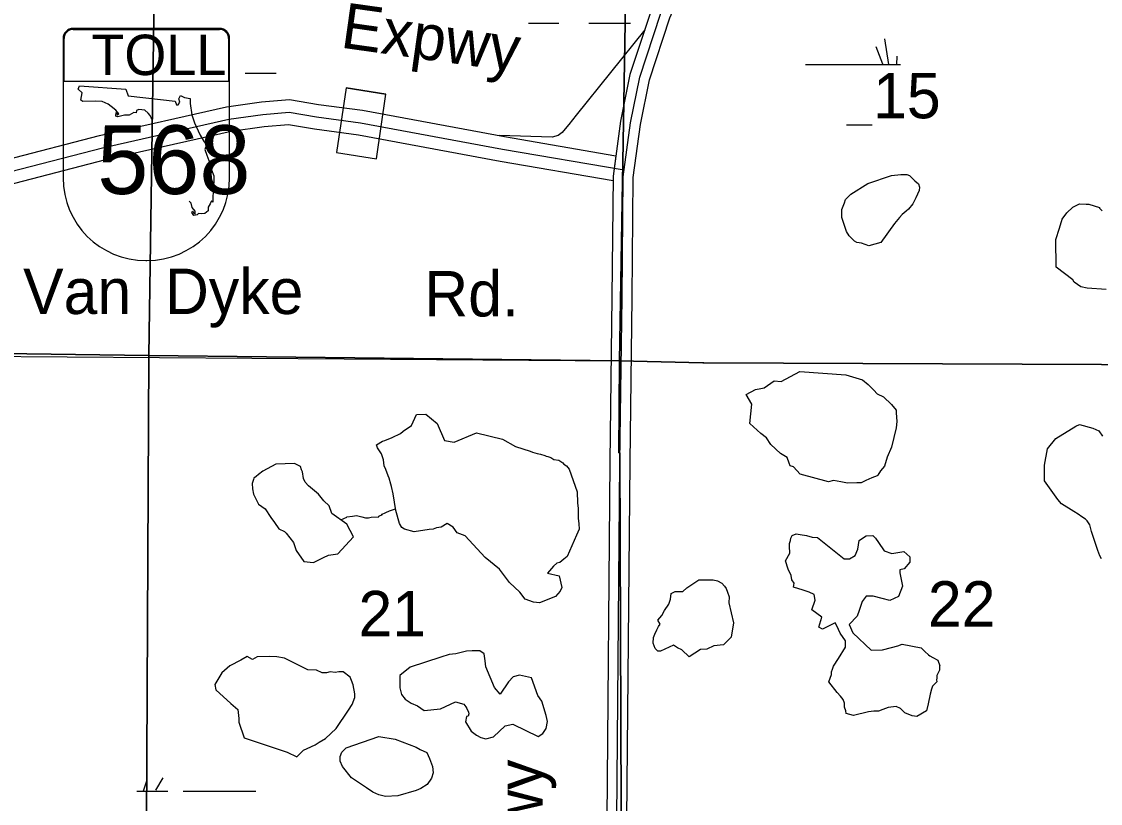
# Model space of a CAD drawing. Extents: x 380424 to 701066, y 1117407 to 1412949.
# Drawn here: x 488314 to 499000, y 1375117 to 1382862 of the extents above; entities that cross this region are included whole.
import ezdxf

# ---------------------------------------------------------------- set-up
doc = ezdxf.new("R2010")
doc.units = 0
for name, color, linetype in [('Bridges and Drawbridges Tollroads', 7, 'Continuous'), ('County Roads Related Text', 7, 'Continuous'), ('County Routes Highway Center Lines', 7, 'Continuous'), ('Lakes and Ponds', 7, 'Continuous'), ('Masks for Road Features', 7, 'Continuous'), ('Narrow River Creek and Branch and Slough', 7, 'Continuous'), ('Roadshilelds Tollroads', 7, 'Continuous'), ('Section Lines', 7, 'Continuous'), ('Section Numbers', 7, 'Continuous'), ('State Roads Related Text', 7, 'Continuous'), ('State Route Divided Highway Outline and Fill', 7, 'Continuous'), ('State Routes Highway Center Lines', 7, 'Continuous'), ('State Routes Ramps', 7, 'Continuous'), ('Swamps', 7, 'Continuous'), ('Toll Divided Highway Outline and Fill', 7, 'Continuous'), ('Toll Highway Center Lines', 7, 'Continuous'), ('Tollroads Related Text', 7, 'Continuous')]:
    doc.layers.add(name, color=color, linetype=linetype)

msp = doc.modelspace()

# ---------------------------------------------------------------- linework, layer by layer
at = {"layer": 'Bridges and Drawbridges Tollroads'}
for p, q in [((491528, 1382207), (491923, 1382143)), ((491432, 1381564), (491828, 1381501))]:
    msp.add_line(p, q, dxfattribs=at)
at = {"layer": 'County Routes Highway Center Lines'}
msp.add_lwpolyline([(494254, 1379497), (486017, 1379557), (484250, 1379570), (483781, 1379574), (479820, 1379777), (479094, 1379842), (478643, 1379890), (477631, 1379908), (474899, 1379958), (470829, 1380032)], dxfattribs=at)
at = {"layer": 'Lakes and Ponds'}
for points in [[(496697, 1381258), (496929, 1381337), (497024, 1381348), (497082, 1381348), (497109, 1381337), (497162, 1381284), (497199, 1381253), (497209, 1381221), (497204, 1381189), (497172, 1381115), (497141, 1381057), (497098, 1381004), (497077, 1380983), (497035, 1380952), (497009, 1380920), (496961, 1380862), (496824, 1380672), (496707, 1380640), (496634, 1380667), (496586, 1380672), (496565, 1380688), (496512, 1380740), (496486, 1380783), (496438, 1380920), (496438, 1380999), (496465, 1381068), (496475, 1381100), (496528, 1381152)], [(495896, 1378542), (495830, 1378583), (495735, 1378672), (495692, 1378740), (495637, 1378783), (495527, 1378879), (495548, 1379072), (495492, 1379169), (495582, 1379217), (495637, 1379227), (495669, 1379233), (495769, 1379302), (495838, 1379297), (496023, 1379397), (496478, 1379363), (496644, 1379314), (496699, 1379266), (496754, 1379210), (496788, 1379175), (496852, 1379144), (496931, 1379070), (496978, 1379012), (496978, 1378985), (496984, 1378901), (496978, 1378837), (496931, 1378647), (496889, 1378547), (496862, 1378457), (496820, 1378410), (496794, 1378367), (496788, 1378362), (496735, 1378341), (496677, 1378315), (496630, 1378293), (496588, 1378293), (496493, 1378288), (496429, 1378304), (496355, 1378315), (496305, 1378304), (496025, 1378378), (495959, 1378452), (495927, 1378462), (495917, 1378489)], [(492350, 1377832), (492202, 1377806), (492107, 1377834), (492081, 1377850), (492058, 1377890), (492020, 1378020), (491995, 1378185), (491979, 1378256), (491971, 1378280), (491954, 1378338), (491944, 1378361), (491923, 1378424), (491905, 1378461), (491900, 1378519), (491878, 1378580), (491839, 1378638), (491829, 1378669), (491888, 1378707), (491911, 1378712), (491984, 1378743), (492066, 1378781), (492094, 1378804), (492175, 1378860), (492226, 1378969), (492317, 1378974), (492429, 1378880), (492504, 1378712), (492599, 1378696), (492820, 1378788), (493076, 1378725), (493206, 1378651), (493352, 1378606), (493376, 1378597), (493420, 1378582), (493453, 1378577), (493496, 1378564), (493509, 1378557), (493527, 1378552), (493556, 1378544), (493585, 1378524), (493634, 1378516), (493674, 1378490), (493684, 1378478), (493712, 1378460), (493738, 1378427), (493816, 1378204), (493821, 1378093), (493826, 1378039), (493826, 1377944), (493833, 1377888), (493836, 1377834), (493811, 1377775), (493718, 1377563), (493686, 1377537), (493644, 1377505), (493615, 1377498), (493583, 1377466), (493523, 1377399), (493639, 1377373), (493665, 1377257), (493649, 1377220), (493602, 1377167), (493443, 1377104), (493385, 1377109), (493301, 1377141), (493248, 1377209), (493148, 1377304), (493047, 1377436), (492905, 1377553), (492709, 1377769), (492630, 1377796), (492589, 1377853), (492530, 1377891), (492469, 1377853), (492424, 1377846), (492392, 1377835)], [(490934, 1377795), (491008, 1377701), (491035, 1377624), (491109, 1377513), (491206, 1377503), (491304, 1377553), (491354, 1377577), (491448, 1377590), (491600, 1377759), (491536, 1377883), (491387, 1377989), (491361, 1378065), (491307, 1378115), (491255, 1378179), (491155, 1378263), (491123, 1378300), (491107, 1378337), (491097, 1378401), (491086, 1378422), (491076, 1378453), (491018, 1378485), (490833, 1378479), (490705, 1378408), (490661, 1378375), (490638, 1378354), (490614, 1378338), (490611, 1378327), (490597, 1378287), (490602, 1378234), (490611, 1378179), (490661, 1378082), (490727, 1378036), (490782, 1377950), (490819, 1377900), (490863, 1377836), (490919, 1377811)], [(495880, 1377520), (495925, 1377597), (495919, 1377664), (495919, 1377692), (495929, 1377720), (495932, 1377743), (495947, 1377772), (495985, 1377786), (496026, 1377780), (496089, 1377770), (496146, 1377756), (496198, 1377750), (496460, 1377541), (496513, 1377541), (496571, 1377574), (496597, 1377634), (496610, 1377720), (496642, 1377743), (496681, 1377769), (496745, 1377772), (496773, 1377746), (496803, 1377703), (496857, 1377619), (496934, 1377591), (497052, 1377613), (497113, 1377561), (497113, 1377508), (497057, 1377441), (497014, 1377430), (497014, 1377400), (497040, 1377269), (497001, 1377167), (496915, 1377128), (496838, 1377147), (496748, 1377169), (496681, 1377171), (496640, 1377117), (496610, 1377027), (496589, 1376971), (496511, 1376890), (496546, 1376808), (496730, 1376634), (496840, 1376638), (496932, 1376662), (496994, 1376677), (497035, 1376695), (497225, 1376658), (497259, 1376623), (497297, 1376589), (497310, 1376580), (497340, 1376563), (497389, 1376537), (497410, 1376479), (497405, 1376484), (497405, 1376437), (497381, 1376385), (497379, 1376357), (497377, 1376340), (497379, 1376323), (497337, 1376279), (497327, 1376248), (497314, 1376198), (497294, 1376104), (497278, 1376035), (497183, 1375977), (497135, 1375983), (497061, 1376014), (497019, 1376056), (496977, 1376078), (496898, 1376067), (496844, 1376046), (496802, 1376030), (496757, 1376032), (496702, 1376025), (496554, 1375988), (496480, 1376009), (496477, 1376035), (496466, 1376069), (496464, 1376110), (496451, 1376148), (496425, 1376178), (496393, 1376217), (496311, 1376321), (496335, 1376395), (496337, 1376421), (496346, 1376447), (496357, 1376475), (496404, 1376552), (496475, 1376665), (496475, 1376728), (496421, 1376805), (496390, 1376875), (496374, 1376906), (496248, 1376843), (496211, 1376864), (496239, 1376961), (496140, 1377034), (496176, 1377131), (496164, 1377185), (496114, 1377211), (496054, 1377230), (495960, 1377258), (495968, 1377298), (495944, 1377333), (495936, 1377376), (495906, 1377438)], [(494902, 1377251), (495021, 1377332), (495163, 1377332), (495206, 1377321), (495250, 1377298), (495275, 1377269), (495293, 1377246), (495306, 1377210), (495324, 1377164), (495319, 1377105), (495366, 1376906), (495341, 1376763), (495265, 1376688), (495171, 1376678), (495102, 1376646), (495039, 1376641), (494928, 1376570), (494855, 1376640), (494812, 1376657), (494771, 1376684), (494642, 1376625), (494617, 1376625), (494590, 1376651), (494569, 1376704), (494574, 1376762), (494585, 1376794), (494606, 1376836), (494623, 1376868), (494639, 1376894), (494616, 1376931), (494655, 1376978), (494683, 1377028), (494725, 1377090), (494741, 1377140), (494748, 1377198), (494787, 1377217), (494862, 1377215)], [(491614, 1376203), (491598, 1376293), (491583, 1376335), (491567, 1376367), (491498, 1376420), (491456, 1376420), (491419, 1376415), (491371, 1376420), (491334, 1376409), (491292, 1376409), (491234, 1376436), (491150, 1376441), (490917, 1376557), (490843, 1376568), (490769, 1376573), (490648, 1376568), (490600, 1376541), (490548, 1376572), (490485, 1376535), (490377, 1376479), (490297, 1376409), (490228, 1376295), (490239, 1376242), (490386, 1376108), (490456, 1376047), (490465, 1375958), (490465, 1375923), (490518, 1375765), (490946, 1375625), (491039, 1375578), (491107, 1375644), (491144, 1375660), (491223, 1375696), (491260, 1375723), (491324, 1375760), (491429, 1375860), (491551, 1376040), (491588, 1376098), (491614, 1376167)], [(492550, 1376592), (492468, 1376565), (492162, 1376468), (492061, 1376383), (492061, 1376261), (492077, 1376195), (492114, 1376151), (492172, 1376111), (492236, 1376084), (492300, 1376037), (492463, 1376055), (492611, 1376124), (492693, 1376100), (492714, 1376074), (492724, 1376058), (492740, 1376021), (492745, 1376003), (492737, 1375981), (492722, 1375979), (492712, 1375926), (492767, 1375833), (492819, 1375794), (492862, 1375770), (492912, 1375757), (492988, 1375775), (493105, 1375884), (493181, 1375902), (493430, 1375779), (493477, 1375810), (493509, 1375860), (493524, 1375929), (493511, 1375987), (493466, 1376129), (493429, 1376187), (493366, 1376362), (493245, 1376386), (493182, 1376370), (493136, 1376322), (493055, 1376198), (492997, 1376266), (492912, 1376470), (492907, 1376531), (492896, 1376600), (492854, 1376629), (492814, 1376629), (492777, 1376629), (492722, 1376626), (492616, 1376600)], [(491851, 1375779), (492015, 1375752), (492221, 1375673), (492263, 1375652), (492327, 1375620), (492353, 1375562), (492385, 1375483), (492390, 1375420), (492374, 1375367), (492332, 1375303), (492269, 1375266), (492221, 1375245), (492041, 1375193), (491920, 1375187), (491851, 1375203), (491793, 1375229), (491730, 1375272), (491582, 1375372), (491492, 1375483), (491471, 1375536), (491471, 1375583), (491487, 1375626), (491529, 1375668)]]:
    msp.add_lwpolyline(points, close=True, dxfattribs=at)
for points in [[(499058, 1380207), (498868, 1380222), (498805, 1380233), (498741, 1380280), (498726, 1380302), (498562, 1380428), (498557, 1380703), (498594, 1380814), (498620, 1380904), (498667, 1380967), (498726, 1381025), (498752, 1381036), (498794, 1381057), (498858, 1381052), (498884, 1381052), (498990, 1381020), (498990, 1381015), (499016, 1380988)], [(499011, 1377540), (498995, 1377571), (498974, 1377624), (498910, 1377809), (498895, 1377878), (498868, 1377915), (498852, 1377934), (498815, 1377957), (498778, 1377983), (498736, 1378010), (498615, 1378084), (498578, 1378126), (498446, 1378311), (498446, 1378469), (498477, 1378628), (498557, 1378733), (498757, 1378855), (498794, 1378870), (498926, 1378834), (498984, 1378807), (499021, 1378754)]]:
    msp.add_lwpolyline(points, dxfattribs=at)
at = {"layer": 'Masks for Road Features'}
msp.add_lwpolyline([(491528, 1382207), (491432, 1381564), (491828, 1381501), (491923, 1382143)], close=True, dxfattribs=at)
msp.add_lwpolyline([(494199, 1381533), (494172, 1381332), (494172, 1381284)], dxfattribs=at)
at = {"layer": 'Narrow River Creek and Branch and Slough'}
msp.add_lwpolyline([(491475, 1377927), (491535, 1377952), (491535, 1377957), (491591, 1377964), (491630, 1377968), (491683, 1377957), (491720, 1377946), (491751, 1377947), (491778, 1377952), (491852, 1377957), (491852, 1377962), (491890, 1377979), (491878, 1377978), (491921, 1377999), (491958, 1378015), (492018, 1378036)], dxfattribs=at)
at = {"layer": 'Roadshilelds Tollroads'}
for p, q in [((490275, 1382794), (488825, 1382794)), ((488825, 1382784), (490275, 1382784)), ((488725, 1382694), (488725, 1381314)), ((488735, 1382269), (488735, 1382694)), ((490365, 1382694), (490365, 1382269)), ((490375, 1381314), (490375, 1382694)), ((490365, 1382269), (488735, 1382269)), ((489545, 1380494), (489555, 1380494))]:
    msp.add_line(p, q, dxfattribs=at)
for points in [[(489609, 1381895), (489599, 1381908), (489588, 1381930), (489569, 1381954), (489534, 1381984), (489476, 1381992), (489452, 1381981), (489449, 1381957), (489425, 1381960), (489381, 1381935), (489332, 1381935), (489269, 1381919), (489248, 1381924), (489250, 1381960), (489264, 1381935), (489278, 1381949), (489248, 1381984), (489201, 1382020), (489171, 1382044), (489111, 1382071), (489049, 1382074), (488921, 1382071), (488902, 1382085), (488913, 1382156), (488874, 1382191), (488888, 1382224)], [(488888, 1382224), (489346, 1382191), (489370, 1382126), (489836, 1382074), (489847, 1382036), (489866, 1382036), (489880, 1382063), (489871, 1382096), (489888, 1382129), (489929, 1382110), (489983, 1382101), (489983, 1382050), (490000, 1381938), (490027, 1381859), (490084, 1381736), (490122, 1381671), (490144, 1381641), (490128, 1381594), (490149, 1381537), (490177, 1381458), (490196, 1381393), (490217, 1381335), (490217, 1381284), (490212, 1381180), (490209, 1381120), (490207, 1381074), (490196, 1381087), (490182, 1381057), (490163, 1381025), (490163, 1380986), (490130, 1380962), (490095, 1380956), (490065, 1380962), (490054, 1380946), (490019, 1380940), (490002, 1380970), (490010, 1380984), (490021, 1380965), (490035, 1380959), (490035, 1380984), (490005, 1381019), (489994, 1381063), (489975, 1381083)]]:
    msp.add_lwpolyline(points, dxfattribs=at)
for centre, radius, start, end in [((488825, 1382694), 100, 90, 180), ((488825, 1382694), 90, 90, 180), ((490275, 1382694), 100, 0, 90), ((490275, 1382694), 90, 0, 90), ((489545, 1381314), 820, 180, 270), ((489555, 1381314), 820, 270, 0)]:
    msp.add_arc(centre, radius, start, end, dxfattribs=at)
at = {"layer": 'Section Lines'}
for points in [[(489653, 1384907), (489574, 1379553), (484248, 1379627), (484279, 1384938)], [(494327, 1384824), (494237, 1379501), (489574, 1379553), (489653, 1384907)], [(499820, 1384761), (499818, 1384750), (499806, 1379463), (499799, 1379463), (495070, 1379482), (495063, 1379482), (494237, 1379501), (494327, 1384824)], [(489574, 1379553), (489547, 1374237), (484195, 1374270), (484226, 1378627), (484234, 1378627), (484234, 1378633), (484248, 1379627)], [(494237, 1379501), (494230, 1378590), (494238, 1378590), (494238, 1378584), (494256, 1374183), (489547, 1374237), (489574, 1379553)], [(499806, 1379463), (499788, 1378570), (499773, 1374123), (494256, 1374183), (494238, 1378584), (494238, 1378590), (494230, 1378590), (494237, 1379501), (495063, 1379482), (495070, 1379482), (499799, 1379463)]]:
    msp.add_lwpolyline(points, close=True, dxfattribs=at)
at = {"layer": 'State Route Divided Highway Outline and Fill'}
for points in [[(499094, 1389422), (498270, 1388741), (497603, 1388179), (497115, 1387573), (496740, 1387010), (496120, 1385904), (495193, 1384210), (494887, 1383658), (494792, 1383521), (494549, 1382972), (494340, 1382338), (494245, 1381876), (494172, 1381332), (494162, 1380131), (494141, 1378500), (494110, 1374961), (494141, 1372904), (494162, 1367657), (494162, 1366966), (494101, 1366644), (494040, 1366227), (493899, 1365761), (493797, 1365437), (492922, 1363223)], [(493108, 1363149), (493986, 1365370), (494090, 1365701), (494236, 1366183), (494299, 1366611), (494362, 1366947), (494362, 1367657), (494341, 1372905), (494310, 1374961), (494341, 1378497), (494362, 1380129), (494372, 1381317), (494443, 1381842), (494534, 1382286), (494736, 1382900), (494967, 1383422), (495057, 1383553), (495368, 1384113), (496295, 1385807), (496910, 1386906), (497276, 1387455), (497747, 1388038), (498398, 1388588), (499221, 1389267)]]:
    msp.add_lwpolyline(points, dxfattribs=at)
at = {"layer": 'State Routes Highway Center Lines'}
msp.add_lwpolyline([(493015, 1363186), (493891, 1365404), (493994, 1365731), (494138, 1366205), (494200, 1366627), (494262, 1366957), (494262, 1367657), (494241, 1372905), (494210, 1374961), (494241, 1378498), (494262, 1380130), (494272, 1381325), (494344, 1381859), (494437, 1382312), (494643, 1382936), (494879, 1383472), (494972, 1383605), (495281, 1384162), (496207, 1385856), (496825, 1386958), (497195, 1387514), (497675, 1388108), (498334, 1388664), (499157, 1389344)], dxfattribs=at)
at = {"layer": 'State Routes Ramps'}
msp.add_lwpolyline([(494486, 1382781), (493806, 1381936), (493734, 1381842), (493699, 1381800), (493669, 1381762), (493629, 1381734), (493570, 1381716), (493043, 1381733)], dxfattribs=at)
at = {"layer": 'Swamps'}
for p, q in [((493334, 1382847), (493634, 1382847)), ((496905, 1382438), (496866, 1382691)), ((496843, 1382439), (496777, 1382612)), ((496077, 1382438), (496677, 1382438)), ((489712, 1375370), (489640, 1375249)), ((489555, 1375347), (489519, 1375237)), ((489456, 1375237), (489763, 1375237)), ((489916, 1375237), (490634, 1375237))]:
    msp.add_line(p, q, dxfattribs=at)
for points in [[(493934, 1382847), (494344, 1382847)], [(496677, 1382438), (497020, 1382438)], [(496984, 1382438), (496985, 1382520)], [(490527, 1382351), (490836, 1382351)], [(496484, 1381838), (496677, 1381838)], [(496677, 1381838), (496738, 1381838)]]:
    msp.add_lwpolyline(points, dxfattribs=at)
at = {"layer": 'Toll Divided Highway Outline and Fill'}
for points in [[(487785, 1381356), (488170, 1381496), (489086, 1381734), (490344, 1382019), (490690, 1382066), (490969, 1382091), (491254, 1382042), (491692, 1381983)], [(491692, 1381983), (493098, 1381722), (494199, 1381533)], [(491652, 1381736), (491216, 1381795), (490959, 1381839), (490718, 1381818), (490389, 1381773), (489145, 1381491), (488244, 1381257), (487849, 1381113)], [(494172, 1381284), (493054, 1381476), (491652, 1381736)], [(494199, 1381533), (494172, 1381332), (494172, 1381284)]]:
    msp.add_lwpolyline(points, dxfattribs=at)
at = {"layer": 'Toll Highway Center Lines'}
for points in [[(487817, 1381234), (488207, 1381376), (489116, 1381612), (490367, 1381896), (490704, 1381942), (490964, 1381965), (491235, 1381918), (491672, 1381859)], [(491672, 1381859), (493076, 1381599), (494281, 1381392)]]:
    msp.add_lwpolyline(points, dxfattribs=at)

# ---------------------------------------------------------------- texts
at = {"layer": 'County Roads Related Text'}
for s, p in [('Van  Dyke', (488329, 1379965)), ('Rd.', (492303, 1379941))]:
    msp.add_text(s, height=450, rotation=0.0001, dxfattribs=at).set_placement(p)
at = {"layer": 'Roadshilelds Tollroads'}
for s, height, p in [('TOLL', 400, (489005, 1382332)), ('568', 680, (489064, 1381154))]:
    msp.add_text(s, height=height, dxfattribs=at).set_placement(p)
at = {"layer": 'Section Numbers'}
for s, p in [('15', (496748, 1381904)), ('22', (497291, 1376868)), ('21', (491651, 1376772))]:
    msp.add_text(s, height=450, dxfattribs=at).set_placement(p)
at = {"layer": 'State Roads Related Text'}
msp.add_text('Hwy', height=450, rotation=90, dxfattribs=at).set_placement((493474, 1374381))
at = {"layer": 'Tollroads Related Text'}
msp.add_text('Expwy', height=450, rotation=352.008, dxfattribs=at).set_placement((491463, 1382606))

doc.saveas('drawing.dxf')
